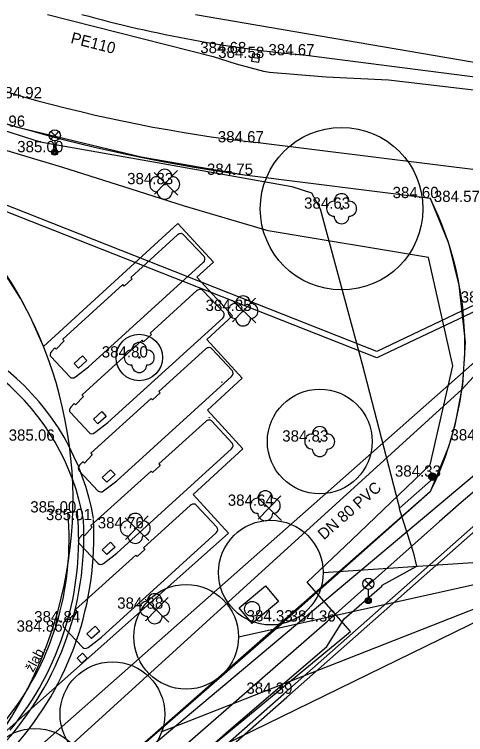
# Model space of a CAD drawing. Extents: x -438233 to -437334, y -1133133 to -1132623.
# Drawn here: x -438034.27 to -438004.21, y -1132967.55 to -1132919.55 of the extents above; entities that cross this region are included whole.
import ezdxf

# ---------------------------------------------------------------- set-up
doc = ezdxf.new("R2010")
doc.units = 0
for name, color, linetype in [('Vrstva 1', 7, 'Continuous'), ('Vrstva 10', 7, 'Continuous'), ('Vrstva 11', 7, 'Continuous'), ('Vrstva 22', 7, 'Continuous'), ('Vrstva 25', 7, 'Continuous'), ('Vrstva 27', 7, 'Continuous'), ('Vrstva 3', 7, 'Continuous'), ('Vrstva 33', 7, 'Continuous'), ('Vrstva 40', 7, 'Continuous'), ('Vrstva 50', 7, 'Continuous'), ('Vrstva 52', 7, 'Continuous'), ('Vrstva 53', 7, 'Continuous'), ('Vrstva 54', 7, 'Continuous'), ('Vrstva 55', 7, 'Continuous'), ('Vrstva 56', 7, 'Continuous'), ('Vrstva 7', 7, 'Continuous'), ('Vrstva 9', 7, 'Continuous')]:
    doc.layers.add(name, color=color, linetype=linetype)

msp = doc.modelspace()

# ---------------------------------------------------------------- linework, layer by layer
at = {"layer": 'Vrstva 1'}
for p, q in [((-438019.39, -1132922.13), (-438019.39, -1132922.13)), ((-438018.192, -1132922.447), (-438018.192, -1132922.447)), ((-438014.842, -1132922.272), (-438014.842, -1132922.272)), ((-438033, -1132925.135), (-438033, -1132925.135)), ((-438034.123, -1132927.036), (-438034.123, -1132927.036)), ((-438018.218, -1132928.076), (-438018.218, -1132928.076)), ((-438031.584, -1132928.732), (-438031.584, -1132928.732)), ((-438018.942, -1132930.24), (-438018.942, -1132930.24)), ((-438024.258, -1132930.864), (-438024.258, -1132930.864)), ((-438006.576, -1132931.792), (-438006.576, -1132931.792)), ((-438012.47, -1132932.497), (-438012.47, -1132932.497)), ((-438021.636, -1132935.69), (-438023.003, -1132934.231)), ((-438020.347, -1132939.404), (-438021.714, -1132937.945)), ((-438019.035, -1132939.312), (-438019.035, -1132939.312)), ((-438019.76, -1132943.287), (-438021.127, -1132941.828)), ((-438031.831, -1132942.377), (-438030.584, -1132943.707)), ((-438025.949, -1132942.416), (-438025.949, -1132942.416)), ((-438030.542, -1132946.09), (-438029.295, -1132947.42)), ((-438019.76, -1132948.118), (-438021.127, -1132946.659)), ((-438032.152, -1132947.962), (-438032.152, -1132947.962)), ((-438013.927, -1132948.019), (-438013.927, -1132948.019)), ((-438029.955, -1132949.974), (-438028.708, -1132951.304)), ((-438006.42, -1132950.359), (-438006.42, -1132950.359)), ((-438020.786, -1132953.718), (-438022.153, -1132952.259)), ((-438017.554, -1132952.3), (-438017.554, -1132952.3)), ((-438030.712, -1132952.747), (-438030.712, -1132952.747)), ((-438029.67, -1132953.257), (-438029.67, -1132953.257)), ((-438026.218, -1132953.805), (-438026.218, -1132953.805)), ((-438029.955, -1132954.804), (-438028.708, -1132956.134)), ((-438024.921, -1132959.163), (-438024.921, -1132959.163)), ((-438030.981, -1132960.404), (-438029.734, -1132961.734)), ((-438030.451, -1132960.071), (-438030.451, -1132960.071)), ((-438016.298, -1132960.009), (-438016.298, -1132960.009)), ((-438013.435, -1132960.019), (-438013.435, -1132960.019)), ((-438031.626, -1132960.694), (-438031.626, -1132960.694)), ((-438016.315, -1132964.831), (-438016.315, -1132964.831))]:
    msp.add_line(p, q, dxfattribs=at)
for points in [[(-438035.397, -1132967.806), (-438020.007, -1132954.124), (-438022.369, -1132951.547), (-438019.045, -1132948.5), (-438021.41, -1132945.92), (-438019.088, -1132943.791), (-438021.453, -1132941.211), (-438019.741, -1132939.641), (-438022.106, -1132937.061), (-438021.008, -1132936.054), (-438023.373, -1132933.474), (-438032.328, -1132941.683)], [(-438023.401, -1132934.246), (-438026.52, -1132937.082), (-438026.429, -1132937.178), (-438026.949, -1132937.651), (-438027.04, -1132937.555), (-438031.046, -1132941.197), (-438031.054, -1132941.206), (-438030.964, -1132941.301), (-438031.486, -1132941.865), (-438031.579, -1132941.767), (-438031.805, -1132942.007)], [(-438030.209, -1132943.71), (-438029.328, -1132943.03), (-438021.683, -1132936.079)], [(-438022.111, -1132937.96), (-438025.23, -1132940.795), (-438025.14, -1132940.892), (-438025.66, -1132941.365), (-438025.75, -1132941.268), (-438029.756, -1132944.91), (-438029.765, -1132944.919), (-438029.675, -1132945.015), (-438030.197, -1132945.579), (-438030.29, -1132945.48), (-438030.515, -1132945.721)], [(-438028.919, -1132947.424), (-438028.038, -1132946.744), (-438020.393, -1132939.793)], [(-438021.525, -1132941.843), (-438024.643, -1132944.678), (-438024.553, -1132944.775), (-438025.073, -1132945.248), (-438025.164, -1132945.151), (-438029.17, -1132948.794), (-438029.178, -1132948.802), (-438029.088, -1132948.898), (-438029.61, -1132949.462), (-438029.703, -1132949.363), (-438029.928, -1132949.604)], [(-438029.738, -1132942.306), (-438029.439, -1132942.626), (-438029.993, -1132943.131), (-438030.293, -1132942.811), (-438029.738, -1132942.306)], [(-438028.333, -1132951.307), (-438027.452, -1132950.627), (-438019.807, -1132943.676)], [(-438028.449, -1132946.02), (-438028.149, -1132946.34), (-438028.704, -1132946.844), (-438029.004, -1132946.525), (-438028.449, -1132946.02)], [(-438021.525, -1132946.673), (-438024.643, -1132949.509), (-438024.553, -1132949.605), (-438025.073, -1132950.078), (-438025.164, -1132949.982), (-438029.17, -1132953.624), (-438029.178, -1132953.633), (-438029.088, -1132953.729), (-438029.61, -1132954.293), (-438029.703, -1132954.194), (-438029.928, -1132954.435)], [(-438028.333, -1132956.138), (-438027.452, -1132955.457), (-438019.807, -1132948.507)], [(-438027.862, -1132949.903), (-438027.562, -1132950.223), (-438028.117, -1132950.728), (-438028.417, -1132950.408), (-438027.862, -1132949.903)], [(-438022.551, -1132952.273), (-438025.669, -1132955.109), (-438025.579, -1132955.206), (-438026.099, -1132955.679), (-438026.19, -1132955.582), (-438030.196, -1132959.224), (-438030.204, -1132959.233), (-438030.114, -1132959.329), (-438030.636, -1132959.893), (-438030.729, -1132959.794), (-438030.954, -1132960.035)], [(-438029.359, -1132961.738), (-438028.478, -1132961.058), (-438020.833, -1132954.107)], [(-438027.862, -1132954.734), (-438027.562, -1132955.054), (-438028.117, -1132955.558), (-438028.417, -1132955.238), (-438027.862, -1132954.734)], [(-438028.888, -1132960.334), (-438028.589, -1132960.654), (-438029.143, -1132961.158), (-438029.443, -1132960.839), (-438028.888, -1132960.334)]]:
    msp.add_lwpolyline(points, dxfattribs=at)
for centre in [(-438020.455, -1132944.06), (-438021.28, -1132946.42)]:
    msp.add_circle(centre, 0.0127, dxfattribs=at)
for start, end in [(21.7557, 127.458), (324.841, 21.8954)]:
    msp.add_arc((-438057.962, -1132951.913), 27.6, start, end, dxfattribs=at)
for centre, start_param, end_param in [((-438023.225, -1132934.433), 3.18949, 4.760287), ((-438021.858, -1132935.892), 1.618694, 3.18949), ((-438021.936, -1132938.147), 3.18949, 4.760287), ((-438020.569, -1132939.606), 1.618694, 3.18949), ((-438031.609, -1132942.175), 4.854212, 6.331083), ((-438021.349, -1132942.03), 3.18949, 4.760287), ((-438019.982, -1132943.489), 1.618694, 3.18949), ((-438030.363, -1132943.505), 0.047898, 1.524769), ((-438030.32, -1132945.889), 4.854212, 6.331083), ((-438021.349, -1132946.86), 3.18949, 4.760287), ((-438029.073, -1132947.219), 0.047898, 1.524769), ((-438019.982, -1132948.319), 1.618694, 3.18949), ((-438029.733, -1132949.772), 4.854212, 6.331083), ((-438028.486, -1132951.102), 0.047898, 1.524769), ((-438022.375, -1132952.461), 3.18949, 4.760287), ((-438021.008, -1132953.92), 1.618694, 3.18949), ((-438029.733, -1132954.602), 4.854212, 6.331083), ((-438028.486, -1132955.932), 0.047898, 1.524769), ((-438030.759, -1132960.203), 4.854212, 6.331083), ((-438029.512, -1132961.533), 0.047898, 1.524769)]:
    msp.add_ellipse(centre, major_axis=(-0.23, -0.193), ratio=0.855, start_param=start_param, end_param=end_param, dxfattribs=at)
at = {"layer": 'Vrstva 10'}
for points in [[(-438014.842, -1132922.272), (-437993.566, -1132924.99), (-437983.691, -1132926.165)], [(-437984.83, -1132932.394), (-437998.909, -1132930.487), (-438018.218, -1132928.076)]]:
    msp.add_lwpolyline(points, dxfattribs=at)
for centre, radius, start, end in [((-438007.148, -1132831.18), 97.527, 244.96765, 263.48236), ((-438007.119, -1132837.773), 84.852, 254.51865, 264.77785), ((-438045.139, -1132955.927), 15.698, 9.7944, 50.2957), ((-438050.136, -1132954.363), 20.495, 315.7406, 3.0935)]:
    msp.add_arc(centre, radius, start, end, dxfattribs=at)
at = {"layer": 'Vrstva 11'}
for points in [[(-438018.942, -1132930.24), (-438006.576, -1132931.792)], [(-438079.851, -1133001.541), (-438081.143, -1133003.836), (-438082.651, -1133014.98), (-438080.295, -1133016.157), (-438070.78, -1133008.056), (-438059.123, -1132997.555), (-438044.087, -1132984.346), (-438028.394, -1132970.577), (-438016.298, -1132960.009), (-438006.567, -1132951.363)], [(-438030.712, -1132952.747), (-438030.075, -1132952.687)], [(-438013.435, -1132960.019), (-438005.952, -1132953.358)], [(-438080.927, -1133019.451), (-438077.139, -1133016.254), (-438069.364, -1133009.292), (-438057.759, -1132998.987), (-438043.045, -1132985.96), (-438027.231, -1132972.034), (-438013.435, -1132960.019)]]:
    msp.add_lwpolyline(points, dxfattribs=at)
msp.add_lwpolyline([(-438016.679, -1132958.675), (-438018.425, -1132960.138), (-438019.292, -1132959.103), (-438017.546, -1132957.64)], close=True, dxfattribs=at)
for centre, radius, start, end in [((-438004.103, -1132822.366), 108.89, 243.18379, 262.16785), ((-438026.128, -1132941.587), 21.868, 333.4454, 26.6083), ((-437964.216, -1132999.128), 61.942, 104.06032, 132.36096), ((-438049.893, -1132954.567), 19.907, 320.3779, 5.4204), ((-438049.893, -1132954.567), 19.267, 320.5092, 5.4204)]:
    msp.add_arc(centre, radius, start, end, dxfattribs=at)
at = {"layer": 'Vrstva 22'}
for centre in [(-438024.258, -1132930.864), (-438012.47, -1132932.497), (-438019.035, -1132939.312), (-438025.949, -1132942.416), (-438013.927, -1132948.019), (-438017.554, -1132952.3), (-438026.218, -1132953.805), (-438024.921, -1132959.163)]:
    msp.add_circle(centre, 0.05, dxfattribs=at)
for centre, start, end in [((-438024.258, -1132930.364), 0, 180), ((-438024.758, -1132930.864), 90, 270), ((-438023.758, -1132930.864), 270, 90), ((-438024.258, -1132931.364), 180, 0), ((-438012.47, -1132931.997), 0, 180), ((-438012.97, -1132932.497), 90, 270), ((-438011.97, -1132932.497), 270, 90), ((-438012.47, -1132932.997), 180, 0), ((-438019.035, -1132938.812), 0, 180), ((-438019.535, -1132939.312), 90, 270), ((-438018.535, -1132939.312), 270, 90), ((-438019.035, -1132939.812), 180, 0), ((-438025.949, -1132941.916), 0, 180), ((-438026.449, -1132942.416), 90, 270), ((-438025.449, -1132942.416), 270, 90), ((-438025.949, -1132942.916), 180, 0), ((-438013.927, -1132947.519), 0, 180), ((-438014.427, -1132948.019), 90, 270), ((-438013.427, -1132948.019), 270, 90), ((-438013.927, -1132948.519), 180, 0), ((-438017.554, -1132951.8), 0, 180), ((-438018.054, -1132952.3), 90, 270), ((-438017.054, -1132952.3), 270, 90), ((-438026.218, -1132953.305), 0, 180), ((-438017.554, -1132952.8), 180, 0), ((-438026.718, -1132953.805), 90, 270), ((-438025.718, -1132953.805), 270, 90), ((-438026.218, -1132954.305), 180, 0), ((-438024.921, -1132958.663), 0, 180), ((-438025.421, -1132959.163), 90, 270), ((-438024.421, -1132959.163), 270, 90), ((-438024.921, -1132959.663), 180, 0)]:
    msp.add_arc(centre, 0.5, start, end, dxfattribs=at)
at = {"layer": 'Vrstva 25'}
for radius in [0.25, 0.2, 0.15, 0.1, 0.05]:
    msp.add_circle((-438006.42, -1132950.359), radius, dxfattribs=at)
at = {"layer": 'Vrstva 27'}
msp.add_line((-438017.944, -1132922.481), (-438018.44, -1132922.413), dxfattribs=at)
msp.add_lwpolyline([(-438017.911, -1132922.233), (-438018.406, -1132922.166), (-438018.473, -1132922.661), (-438017.978, -1132922.728)], close=True, dxfattribs=at)
msp.add_circle((-438018.431, -1132959.179), 0.5, dxfattribs=at)
at = {"layer": 'Vrstva 33'}
for p, q in [((-438031.849, -1132927.872), (-438031.319, -1132927.342)), ((-438031.849, -1132927.342), (-438031.319, -1132927.872)), ((-438031.584, -1132927.982), (-438031.584, -1132928.732)), ((-438010.956, -1132957.762), (-438010.426, -1132957.232)), ((-438010.956, -1132957.232), (-438010.426, -1132957.762)), ((-438010.691, -1132957.872), (-438010.691, -1132958.622))]:
    msp.add_line(p, q, dxfattribs=at)
for centre, radius in [((-438031.584, -1132927.607), 0.375), ((-438031.584, -1132928.732), 0.2), ((-438031.584, -1132928.732), 0.145), ((-438031.584, -1132928.732), 0.0876), ((-438010.691, -1132957.497), 0.375), ((-438010.691, -1132958.622), 0.2), ((-438010.691, -1132958.622), 0.145), ((-438010.691, -1132958.622), 0.0876)]:
    msp.add_circle(centre, radius, dxfattribs=at)
at = {"layer": 'Vrstva 40'}
for p, q in [((-437994.047, -1132955.406), (-438030.152, -1132973.043)), ((-438013.699, -1132956.757), (-437994.047, -1132955.406))]:
    msp.add_line(p, q, dxfattribs=at)
for points in [[(-438040.372, -1132925.016), (-438034.162, -1132927.047), (-438025.833, -1132929.03), (-438018.942, -1132930.24), (-438006.576, -1132931.792), (-438005.341, -1132934.784), (-438004.657, -1132937.601), (-438004.236, -1132941.392), (-438004.422, -1132944.243), (-438004.933, -1132946.92), (-438005.36, -1132948.374), (-438006.567, -1132951.363), (-438080.295, -1133016.157)], [(-438023.407, -1132929.957), (-438024.927, -1132931.524), (-438024.216, -1132930.791), (-438024.949, -1132930.08), (-438023.376, -1132931.605)], [(-438035.397, -1132967.806), (-438020.007, -1132954.124), (-438022.369, -1132951.547), (-438019.045, -1132948.5), (-438021.41, -1132945.92), (-438019.088, -1132943.791), (-438021.453, -1132941.211), (-438019.741, -1132939.641), (-438022.106, -1132937.061), (-438021.008, -1132936.054), (-438023.373, -1132933.474), (-438032.328, -1132941.683), (-438033.201, -1132939.718), (-438033.839, -1132938.504), (-438035.621, -1132935.735)], [(-438018.213, -1132938.468), (-438019.733, -1132940.034), (-438019.021, -1132939.301), (-438019.754, -1132938.59), (-438018.182, -1132940.115)], [(-438016.512, -1132951.636), (-438018.032, -1132953.202), (-438017.32, -1132952.469), (-438018.053, -1132951.758), (-438016.481, -1132953.283)], [(-438025.354, -1132952.972), (-438026.874, -1132954.538), (-438026.162, -1132953.805), (-438026.895, -1132953.094), (-438025.323, -1132954.619)], [(-438019.341, -1132961.03), (-437994.047, -1132955.406), (-438024.511, -1132967.399)], [(-438024.018, -1132958.408), (-438025.538, -1132959.975), (-438024.827, -1132959.242), (-438025.56, -1132958.531), (-438023.988, -1132960.056)]]:
    msp.add_lwpolyline(points, dxfattribs=at)
for centre, radius in [((-438012.47, -1132932.497), 5.416), ((-438025.949, -1132942.416), 1.549), ((-438013.927, -1132948.019), 3.489), ((-438017.188, -1132956.757), 3.489), ((-438022.83, -1132961.03), 3.489), ((-438027.741, -1132966.195), 3.489), ((-438032.898, -1132970.63), 3.489)]:
    msp.add_circle(centre, radius, dxfattribs=at)
at = {"layer": 'Vrstva 50'}
msp.add_lwpolyline([(-438030.093, -1132962.457), (-438029.731, -1132962.126), (-438029.42, -1132962.465), (-438029.782, -1132962.796)], close=True, dxfattribs=at)
at = {"layer": 'Vrstva 52'}
for points in [[(-437948.261, -1132934.316), (-437948.398, -1132934.251), (-437959.493, -1132929.768), (-437977.302, -1132924.771), (-437983.895, -1132923.932), (-437986.258, -1132925.794), (-437994.231, -1132933.72), (-438000.048, -1132937.659), (-438010.118, -1132942.448), (-438036.339, -1132932.104), (-438048.264, -1132926.421), (-438054.3, -1132923.723), (-438060.445, -1132921.115), (-438064.489, -1132919.546)], [(-437949.24, -1132933.48), (-437959.363, -1132929.388), (-437977.222, -1132924.377), (-437984.011, -1132923.514), (-437986.524, -1132925.494), (-437994.487, -1132933.41), (-438000.248, -1132937.311), (-438010.132, -1132942.012), (-438036.181, -1132931.736), (-438048.096, -1132926.059), (-438054.14, -1132923.357), (-438060.295, -1132920.745), (-438063.383, -1132919.546)]]:
    msp.add_lwpolyline(points, dxfattribs=at)
at = {"layer": 'Vrstva 53'}
for p, q in [((-438022.94, -1132932.32), (-438026.49, -1132931.2)), ((-438017.36, -1132933.98), (-438022.94, -1132932.32)), ((-438006.68, -1132935.74), (-438017.36, -1132933.98)), ((-438008.61, -1132952.45), (-438006.36, -1132950.46)), ((-438008.7, -1132952.12), (-438008.61, -1132952.45)), ((-438008.56, -1132952.65), (-438008.61, -1132952.45))]:
    msp.add_line(p, q, dxfattribs=at)
for points in [[(-438054.337, -1132919.546), (-438050.04, -1132921.67), (-438042.47, -1132924.88), (-438032.56, -1132928.05), (-438024.62, -1132929.44), (-438015.78, -1132931.01), (-438014.48, -1132931.43), (-438013.89, -1132932.51), (-438011.1, -1132942.86), (-438008.7, -1132952.12)], [(-438026.49, -1132931.2), (-438031.04, -1132929.76), (-438045.77, -1132925.35), (-438054.72, -1132921.7)], [(-438014.77, -1132957.4), (-438011.79, -1132954.56), (-438006.58, -1132949.58), (-438005.05, -1132942.97), (-438006.68, -1132935.74)], [(-438082.34, -1133022.27), (-438082.4, -1133022.17), (-438081.23, -1133020.54), (-438076.87, -1133017.08), (-438069.83, -1133010.55), (-438064.49, -1133005.53), (-438059.58, -1133001.78), (-438053.45, -1132996.74), (-438044, -1132988.47), (-438035.57, -1132981.06), (-438029.47, -1132975.65), (-438020.01, -1132967.31), (-438013.46, -1132961.68), (-438012.29, -1132959.83), (-438009.79, -1132957.66), (-438009.76, -1132957.6), (-438007.47, -1132956.33), (-438007.65, -1132955.49), (-438008.56, -1132952.65)], [(-438080.228, -1133025.09), (-438082.04, -1133022.81), (-438081.87, -1133021.95), (-438073.76, -1133015.09), (-438028.25, -1132974.2), (-438011.87, -1132960.69), (-438014.77, -1132957.4)]]:
    msp.add_lwpolyline(points, dxfattribs=at)
at = {"layer": 'Vrstva 54'}
for points in [[(-438022.197, -1132919.546), (-437986.242, -1132925.701)], [(-437986.65, -1132926.278), (-437994.36, -1132933.57), (-438004.46, -1132944.54), (-438036.321, -1132973.555)]]:
    msp.add_lwpolyline(points, dxfattribs=at)
at = {"layer": 'Vrstva 55'}
for points in [[(-437982.978, -1132924.484), (-438038.365, -1132973.439), (-438076.856, -1133009.846)], [(-437979.821, -1132940.76), (-437988.363, -1132937.437), (-438041.643, -1132982.184), (-438086.636, -1133021.919)]]:
    msp.add_lwpolyline(points, dxfattribs=at)
at = {"layer": 'Vrstva 56'}
msp.add_lwpolyline([(-438032.057, -1132919.546), (-438021.033, -1132922.356), (-438019.497, -1132922.838), (-438017.666, -1132923.325), (-438017.285, -1132923.388), (-438013.49, -1132923.708), (-438009.342, -1132923.898), (-438001.22, -1132924.854), (-437994.765, -1132925.613), (-437986.616, -1132926.572), (-437983.963, -1132927.037), (-437981.987, -1132927.368), (-437976.937, -1132928.508), (-437959.749, -1132933.691), (-437955.4, -1132935.476)], dxfattribs=at)
at = {"layer": 'Vrstva 7'}
for points in [[(-438075.11, -1133016.633), (-438066.939, -1133009.393), (-438057.287, -1133000.946), (-438041.953, -1132987.39), (-438025.485, -1132972.915), (-438016.315, -1132964.831), (-438000.869, -1132951.177), (-437989.371, -1132943.616), (-437973.864, -1132938.609), (-437972.742, -1132939.048)], [(-438074.911, -1133016.858), (-438066.741, -1133009.618), (-438057.089, -1133001.171), (-438041.755, -1132987.615), (-438025.287, -1132973.14), (-438016.116, -1132965.056), (-438000.686, -1132951.416), (-437989.24, -1132943.889), (-437973.874, -1132938.927), (-437973.053, -1132939.248)]]:
    msp.add_lwpolyline(points, dxfattribs=at)
at = {"layer": 'Vrstva 9'}
for centre, radius, start, end in [((-438045.139, -1132955.927), 16.374, 9.7944, 50.2957), ((-438050.136, -1132954.363), 21.166, 318.5579, 3.0935)]:
    msp.add_arc(centre, radius, start, end, dxfattribs=at)

# ---------------------------------------------------------------- texts
at = {"layer": 'Vrstva 3'}
for s, p in [('384.68 ', (-438021.89, -1132922.13)), ('384.67 ', (-438017.342, -1132922.272)), ('384.58 ', (-438020.692, -1132922.447)), ('384.92 ', (-438035.5, -1132925.135)), ('384.96 ', (-438036.623, -1132927.036)), ('384.67 ', (-438020.718, -1132928.076)), ('385.00 ', (-438034.084, -1132928.732)), ('384.75 ', (-438021.442, -1132930.24)), ('384.83 ', (-438026.758, -1132930.864)), ('384.60 ', (-438009.076, -1132931.792)), ('384.57 ', (-438006.326, -1132932.048)), ('384.63 ', (-438014.97, -1132932.497)), ('384.40 ', (-438004.538, -1132938.752)), ('384.85 ', (-438021.535, -1132939.312)), ('384.80 ', (-438028.449, -1132942.416)), ('385.06 ', (-438034.652, -1132947.962)), ('384.83 ', (-438016.427, -1132948.019)), ('384.31 ', (-438005.22, -1132947.945)), ('384.33 ', (-438008.92, -1132950.359)), ('384.64 ', (-438020.054, -1132952.3)), ('385.00 ', (-438033.212, -1132952.747)), ('385.01 ', (-438032.17, -1132953.257)), ('384.76 ', (-438028.718, -1132953.805)), ('384.88 ', (-438027.421, -1132959.163)), ('384.84 ', (-438032.951, -1132960.071)), ('384.33 ', (-438018.798, -1132960.009)), ('384.36 ', (-438015.935, -1132960.019)), ('384.86 ', (-438034.126, -1132960.694)), ('384.39 ', (-438018.815, -1132964.831))]:
    msp.add_text(s, height=0.75, dxfattribs=at).set_placement(p)
at = {"layer": 'Vrstva 40'}
msp.add_text('žlab.', height=0.65, rotation=62.2584, dxfattribs=at).set_placement((-438033.017, -1132963.442))
at = {"layer": 'Vrstva 54'}
msp.add_text('DN 80 PVC', height=0.75, rotation=41.306, dxfattribs=at).set_placement((-438013.654, -1132954.613))
at = {"layer": 'Vrstva 56'}
msp.add_text('PE110', height=0.75, rotation=345.6984, dxfattribs=at).set_placement((-438030.565, -1132921.439))

doc.saveas('drawing.dxf')
